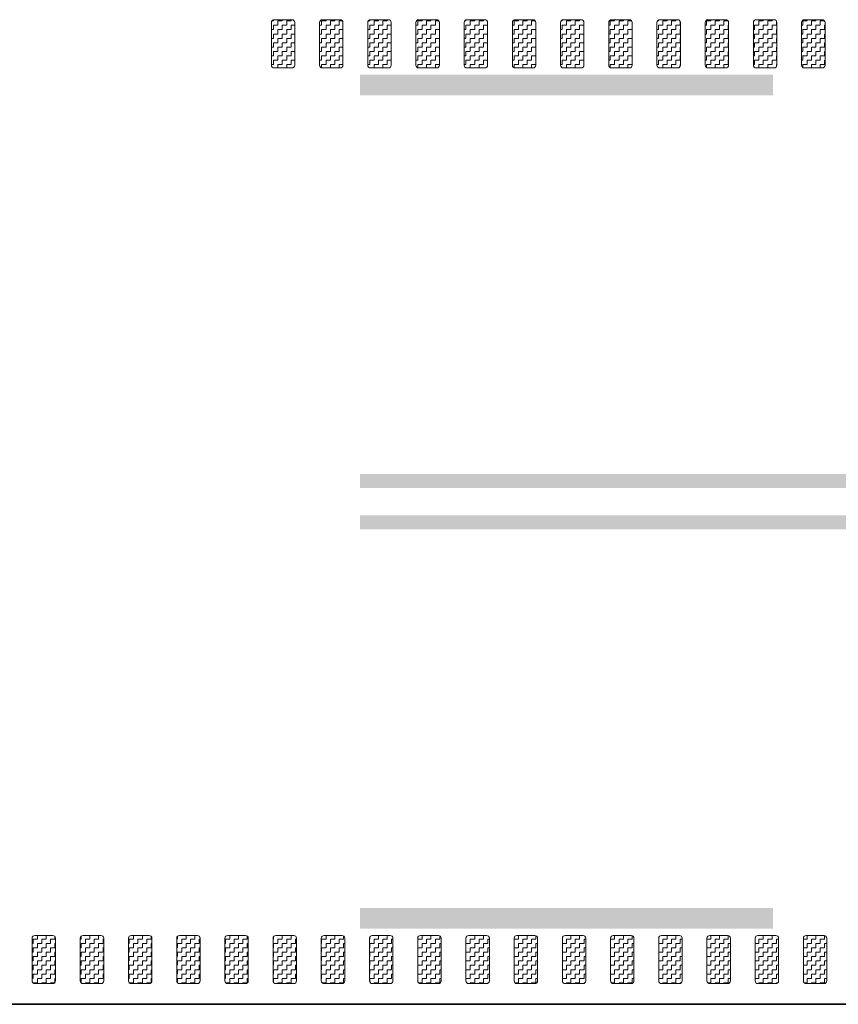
# Model space of a CAD drawing. Header units: metres. Extents: x -699 to 2316, y -1199 to 781.
# Tile 393 of 593: x 841.34 to 847.29, y -289.81 to -282.66. Entities that reach past the tile are written whole.
import ezdxf

# ---------------------------------------------------------------- set-up
doc = ezdxf.new("R2010")
doc.units = ezdxf.units.M
doc.linetypes.add('VW-3-3_STREEP', pattern=[6, 3, -3])
doc.linetypes.add('VW-9-3_STREEP', pattern=[12, 9, -3])
for name, color, linetype, lineweight in [('N-WA-VW-MARKERING_DYNAMISCH-G', 7, 'Continuous', 35), ('N-WE-VH-KANTVERHARDING-G', 210, 'Continuous', 35), ('N-WE-VW-MARKERING_LANGS_STREEP_33-G', 7, 'VW-3-3_STREEP', 13), ('N-WE-VW-MARKERING_LANGS_STREEP_93-G', 7, 'VW-9-3_STREEP', 13)]:
    doc.layers.add(name, color=color, linetype=linetype, lineweight=lineweight)
pattern_1 = [(180, (0, 0), (-0.03175, -0.03175), [0.03175, -0.03175]), (270, (-0.03175, 0), (0.03175, -0.03175), [0.03175, -0.03175])]

msp = doc.modelspace()

# ---------------------------------------------------------------- hatches: boundary and pattern name
at = {"layer": 'N-WA-VW-MARKERING_DYNAMISCH-G', "lineweight": 9}
h = msp.add_hatch(dxfattribs=at)
h.set_pattern_fill('ZIGZAG', color=8, scale=0.01, angle=180, style=0)
h.set_pattern_definition(pattern_1)
edge = h.paths.add_edge_path()
edge.add_line((843.1888, -282.6615), (843.3188, -282.6615))
edge.add_arc((843.3188, -282.6815), 0.02, 0, 90, ccw=False)
edge.add_line((843.3388, -282.6815), (843.3388, -282.9915))
edge.add_arc((843.3188, -282.9915), 0.02, 270, 360, ccw=False)
edge.add_line((843.3188, -283.0115), (843.1888, -283.0115))
edge.add_arc((843.1888, -282.9915), 0.02, 180, 270, ccw=False)
edge.add_line((843.1688, -282.9915), (843.1688, -282.6815))
edge.add_arc((843.1888, -282.6815), 0.02, 90, 180, ccw=False)
h = msp.add_hatch(dxfattribs=at)
h.set_pattern_fill('ZIGZAG', color=8, scale=0.01, angle=180, style=0)
h.set_pattern_definition(pattern_1)
edge = h.paths.add_edge_path()
edge.add_line((843.5388, -282.6615), (843.6688, -282.6615))
edge.add_arc((843.6688, -282.6815), 0.02, 0, 90, ccw=False)
edge.add_line((843.6888, -282.6815), (843.6888, -282.9915))
edge.add_arc((843.6688, -282.9915), 0.02, 270, 360, ccw=False)
edge.add_line((843.6688, -283.0115), (843.5388, -283.0115))
edge.add_arc((843.5388, -282.9915), 0.02, 180, 270, ccw=False)
edge.add_line((843.5188, -282.9915), (843.5188, -282.6815))
edge.add_arc((843.5388, -282.6815), 0.02, 90, 180, ccw=False)
h = msp.add_hatch(dxfattribs=at)
h.set_pattern_fill('ZIGZAG', color=8, scale=0.01, angle=180, style=0)
h.set_pattern_definition(pattern_1)
edge = h.paths.add_edge_path()
edge.add_line((843.8888, -282.6615), (844.0188, -282.6615))
edge.add_arc((844.0188, -282.6815), 0.02, 0, 90, ccw=False)
edge.add_line((844.0388, -282.6815), (844.0388, -282.9915))
edge.add_arc((844.0188, -282.9915), 0.02, 270, 360, ccw=False)
edge.add_line((844.0188, -283.0115), (843.8888, -283.0115))
edge.add_arc((843.8888, -282.9915), 0.02, 180, 270, ccw=False)
edge.add_line((843.8688, -282.9915), (843.8688, -282.6815))
edge.add_arc((843.8888, -282.6815), 0.02, 90, 180, ccw=False)
h = msp.add_hatch(dxfattribs=at)
h.set_pattern_fill('ZIGZAG', color=8, scale=0.01, angle=180, style=0)
h.set_pattern_definition(pattern_1)
edge = h.paths.add_edge_path()
edge.add_line((844.2388, -282.6615), (844.3688, -282.6615))
edge.add_arc((844.3688, -282.6815), 0.02, 0, 90, ccw=False)
edge.add_line((844.3888, -282.6815), (844.3888, -282.9915))
edge.add_arc((844.3688, -282.9915), 0.02, 270, 360, ccw=False)
edge.add_line((844.3688, -283.0115), (844.2388, -283.0115))
edge.add_arc((844.2388, -282.9915), 0.02, 180, 270, ccw=False)
edge.add_line((844.2188, -282.9915), (844.2188, -282.6815))
edge.add_arc((844.2388, -282.6815), 0.02, 90, 180, ccw=False)
h = msp.add_hatch(dxfattribs=at)
h.set_pattern_fill('ZIGZAG', color=8, scale=0.01, angle=180, style=0)
h.set_pattern_definition(pattern_1)
edge = h.paths.add_edge_path()
edge.add_line((844.5888, -282.6615), (844.7188, -282.6615))
edge.add_arc((844.7188, -282.6815), 0.02, 0, 90, ccw=False)
edge.add_line((844.7388, -282.6815), (844.7388, -282.9915))
edge.add_arc((844.7188, -282.9915), 0.02, 270, 360, ccw=False)
edge.add_line((844.7188, -283.0115), (844.5888, -283.0115))
edge.add_arc((844.5888, -282.9915), 0.02, 180, 270, ccw=False)
edge.add_line((844.5688, -282.9915), (844.5688, -282.6815))
edge.add_arc((844.5888, -282.6815), 0.02, 90, 180, ccw=False)
h = msp.add_hatch(dxfattribs=at)
h.set_pattern_fill('ZIGZAG', color=8, scale=0.01, angle=180, style=0)
h.set_pattern_definition(pattern_1)
edge = h.paths.add_edge_path()
edge.add_line((844.9388, -282.6615), (845.0688, -282.6615))
edge.add_arc((845.0688, -282.6815), 0.02, 0, 90, ccw=False)
edge.add_line((845.0888, -282.6815), (845.0888, -282.9915))
edge.add_arc((845.0688, -282.9915), 0.02, 270, 360, ccw=False)
edge.add_line((845.0688, -283.0115), (844.9388, -283.0115))
edge.add_arc((844.9388, -282.9915), 0.02, 180, 270, ccw=False)
edge.add_line((844.9188, -282.9915), (844.9188, -282.6815))
edge.add_arc((844.9388, -282.6815), 0.02, 90, 180, ccw=False)
h = msp.add_hatch(dxfattribs=at)
h.set_pattern_fill('ZIGZAG', color=8, scale=0.01, angle=180, style=0)
h.set_pattern_definition(pattern_1)
edge = h.paths.add_edge_path()
edge.add_line((845.2888, -282.6615), (845.4188, -282.6615))
edge.add_arc((845.4188, -282.6815), 0.02, 0, 90, ccw=False)
edge.add_line((845.4388, -282.6815), (845.4388, -282.9915))
edge.add_arc((845.4188, -282.9915), 0.02, 270, 360, ccw=False)
edge.add_line((845.4188, -283.0115), (845.2888, -283.0115))
edge.add_arc((845.2888, -282.9915), 0.02, 180, 270, ccw=False)
edge.add_line((845.2688, -282.9915), (845.2688, -282.6815))
edge.add_arc((845.2888, -282.6815), 0.02, 90, 180, ccw=False)
h = msp.add_hatch(dxfattribs=at)
h.set_pattern_fill('ZIGZAG', color=8, scale=0.01, angle=180, style=0)
h.set_pattern_definition(pattern_1)
edge = h.paths.add_edge_path()
edge.add_line((845.6388, -282.6615), (845.7688, -282.6615))
edge.add_arc((845.7688, -282.6815), 0.02, 0, 90, ccw=False)
edge.add_line((845.7888, -282.6815), (845.7888, -282.9915))
edge.add_arc((845.7688, -282.9915), 0.02, 270, 360, ccw=False)
edge.add_line((845.7688, -283.0115), (845.6388, -283.0115))
edge.add_arc((845.6388, -282.9915), 0.02, 180, 270, ccw=False)
edge.add_line((845.6188, -282.9915), (845.6188, -282.6815))
edge.add_arc((845.6388, -282.6815), 0.02, 90, 180, ccw=False)
h = msp.add_hatch(dxfattribs=at)
h.set_pattern_fill('ZIGZAG', color=8, scale=0.01, angle=180, style=0)
h.set_pattern_definition(pattern_1)
edge = h.paths.add_edge_path()
edge.add_line((845.9888, -282.6615), (846.1188, -282.6615))
edge.add_arc((846.1188, -282.6815), 0.02, 0, 90, ccw=False)
edge.add_line((846.1388, -282.6815), (846.1388, -282.9915))
edge.add_arc((846.1188, -282.9915), 0.02, 270, 360, ccw=False)
edge.add_line((846.1188, -283.0115), (845.9888, -283.0115))
edge.add_arc((845.9888, -282.9915), 0.02, 180, 270, ccw=False)
edge.add_line((845.9688, -282.9915), (845.9688, -282.6815))
edge.add_arc((845.9888, -282.6815), 0.02, 90, 180, ccw=False)
h = msp.add_hatch(dxfattribs=at)
h.set_pattern_fill('ZIGZAG', color=8, scale=0.01, angle=180, style=0)
h.set_pattern_definition(pattern_1)
edge = h.paths.add_edge_path()
edge.add_line((846.3388, -282.6615), (846.4688, -282.6615))
edge.add_arc((846.4688, -282.6815), 0.02, 0, 90, ccw=False)
edge.add_line((846.4888, -282.6815), (846.4888, -282.9915))
edge.add_arc((846.4688, -282.9915), 0.02, 270, 360, ccw=False)
edge.add_line((846.4688, -283.0115), (846.3388, -283.0115))
edge.add_arc((846.3388, -282.9915), 0.02, 180, 270, ccw=False)
edge.add_line((846.3188, -282.9915), (846.3188, -282.6815))
edge.add_arc((846.3388, -282.6815), 0.02, 90, 180, ccw=False)
h = msp.add_hatch(dxfattribs=at)
h.set_pattern_fill('ZIGZAG', color=8, scale=0.01, angle=180, style=0)
h.set_pattern_definition(pattern_1)
edge = h.paths.add_edge_path()
edge.add_line((846.6888, -282.6615), (846.8188, -282.6615))
edge.add_arc((846.8188, -282.6815), 0.02, 0, 90, ccw=False)
edge.add_line((846.8388, -282.6815), (846.8388, -282.9915))
edge.add_arc((846.8188, -282.9915), 0.02, 270, 360, ccw=False)
edge.add_line((846.8188, -283.0115), (846.6888, -283.0115))
edge.add_arc((846.6888, -282.9915), 0.02, 180, 270, ccw=False)
edge.add_line((846.6688, -282.9915), (846.6688, -282.6815))
edge.add_arc((846.6888, -282.6815), 0.02, 90, 180, ccw=False)
h = msp.add_hatch(dxfattribs=at)
h.set_pattern_fill('ZIGZAG', color=8, scale=0.01, angle=180, style=0)
h.set_pattern_definition(pattern_1)
edge = h.paths.add_edge_path()
edge.add_line((847.0388, -282.6615), (847.1688, -282.6615))
edge.add_arc((847.1688, -282.6815), 0.02, 0, 90, ccw=False)
edge.add_line((847.1888, -282.6815), (847.1888, -282.9915))
edge.add_arc((847.1688, -282.9915), 0.02, 270, 360, ccw=False)
edge.add_line((847.1688, -283.0115), (847.0388, -283.0115))
edge.add_arc((847.0388, -282.9915), 0.02, 180, 270, ccw=False)
edge.add_line((847.0188, -282.9915), (847.0188, -282.6815))
edge.add_arc((847.0388, -282.6815), 0.02, 90, 180, ccw=False)
h = msp.add_hatch(dxfattribs=at)
h.set_pattern_fill('ZIGZAG', color=8, scale=0.01, angle=180, style=0)
h.set_pattern_definition(pattern_1)
edge = h.paths.add_edge_path()
edge.add_line((841.4517, -289.3115), (841.5817, -289.3115))
edge.add_arc((841.5817, -289.3315), 0.02, 0, 90, ccw=False)
edge.add_line((841.6017, -289.3315), (841.6017, -289.6415))
edge.add_arc((841.5817, -289.6415), 0.02, 270, 360, ccw=False)
edge.add_line((841.5817, -289.6615), (841.4517, -289.6615))
edge.add_arc((841.4517, -289.6415), 0.02, 180, 270, ccw=False)
edge.add_line((841.4317, -289.6415), (841.4317, -289.3315))
edge.add_arc((841.4517, -289.3315), 0.02, 90, 180, ccw=False)
h = msp.add_hatch(dxfattribs=at)
h.set_pattern_fill('ZIGZAG', color=8, scale=0.01, angle=180, style=0)
h.set_pattern_definition(pattern_1)
edge = h.paths.add_edge_path()
edge.add_line((841.8017, -289.3115), (841.9317, -289.3115))
edge.add_arc((841.9317, -289.3315), 0.02, 0, 90, ccw=False)
edge.add_line((841.9517, -289.3315), (841.9517, -289.6415))
edge.add_arc((841.9317, -289.6415), 0.02, 270, 360, ccw=False)
edge.add_line((841.9317, -289.6615), (841.8017, -289.6615))
edge.add_arc((841.8017, -289.6415), 0.02, 180, 270, ccw=False)
edge.add_line((841.7817, -289.6415), (841.7817, -289.3315))
edge.add_arc((841.8017, -289.3315), 0.02, 90, 180, ccw=False)
h = msp.add_hatch(dxfattribs=at)
h.set_pattern_fill('ZIGZAG', color=8, scale=0.01, angle=180, style=0)
h.set_pattern_definition(pattern_1)
edge = h.paths.add_edge_path()
edge.add_line((842.1517, -289.3115), (842.2817, -289.3115))
edge.add_arc((842.2817, -289.3315), 0.02, 0, 90, ccw=False)
edge.add_line((842.3017, -289.3315), (842.3017, -289.6415))
edge.add_arc((842.2817, -289.6415), 0.02, 270, 360, ccw=False)
edge.add_line((842.2817, -289.6615), (842.1517, -289.6615))
edge.add_arc((842.1517, -289.6415), 0.02, 180, 270, ccw=False)
edge.add_line((842.1317, -289.6415), (842.1317, -289.3315))
edge.add_arc((842.1517, -289.3315), 0.02, 90, 180, ccw=False)
h = msp.add_hatch(dxfattribs=at)
h.set_pattern_fill('ZIGZAG', color=8, scale=0.01, angle=180, style=0)
h.set_pattern_definition(pattern_1)
edge = h.paths.add_edge_path()
edge.add_line((842.5017, -289.3115), (842.6317, -289.3115))
edge.add_arc((842.6317, -289.3315), 0.02, 0, 90, ccw=False)
edge.add_line((842.6517, -289.3315), (842.6517, -289.6415))
edge.add_arc((842.6317, -289.6415), 0.02, 270, 360, ccw=False)
edge.add_line((842.6317, -289.6615), (842.5017, -289.6615))
edge.add_arc((842.5017, -289.6415), 0.02, 180, 270, ccw=False)
edge.add_line((842.4817, -289.6415), (842.4817, -289.3315))
edge.add_arc((842.5017, -289.3315), 0.02, 90, 180, ccw=False)
h = msp.add_hatch(dxfattribs=at)
h.set_pattern_fill('ZIGZAG', color=8, scale=0.01, angle=180, style=0)
h.set_pattern_definition(pattern_1)
edge = h.paths.add_edge_path()
edge.add_line((842.8517, -289.3115), (842.9817, -289.3115))
edge.add_arc((842.9817, -289.3315), 0.02, 0, 90, ccw=False)
edge.add_line((843.0017, -289.3315), (843.0017, -289.6415))
edge.add_arc((842.9817, -289.6415), 0.02, 270, 360, ccw=False)
edge.add_line((842.9817, -289.6615), (842.8517, -289.6615))
edge.add_arc((842.8517, -289.6415), 0.02, 180, 270, ccw=False)
edge.add_line((842.8317, -289.6415), (842.8317, -289.3315))
edge.add_arc((842.8517, -289.3315), 0.02, 90, 180, ccw=False)
h = msp.add_hatch(dxfattribs=at)
h.set_pattern_fill('ZIGZAG', color=8, scale=0.01, angle=180, style=0)
h.set_pattern_definition(pattern_1)
edge = h.paths.add_edge_path()
edge.add_line((843.2017, -289.3115), (843.3317, -289.3115))
edge.add_arc((843.3317, -289.3315), 0.02, 0, 90, ccw=False)
edge.add_line((843.3517, -289.3315), (843.3517, -289.6415))
edge.add_arc((843.3317, -289.6415), 0.02, 270, 360, ccw=False)
edge.add_line((843.3317, -289.6615), (843.2017, -289.6615))
edge.add_arc((843.2017, -289.6415), 0.02, 180, 270, ccw=False)
edge.add_line((843.1817, -289.6415), (843.1817, -289.3315))
edge.add_arc((843.2017, -289.3315), 0.02, 90, 180, ccw=False)
h = msp.add_hatch(dxfattribs=at)
h.set_pattern_fill('ZIGZAG', color=8, scale=0.01, angle=180, style=0)
h.set_pattern_definition(pattern_1)
edge = h.paths.add_edge_path()
edge.add_line((843.5517, -289.3115), (843.6817, -289.3115))
edge.add_arc((843.6817, -289.3315), 0.02, 0, 90, ccw=False)
edge.add_line((843.7017, -289.3315), (843.7017, -289.6415))
edge.add_arc((843.6817, -289.6415), 0.02, 270, 360, ccw=False)
edge.add_line((843.6817, -289.6615), (843.5517, -289.6615))
edge.add_arc((843.5517, -289.6415), 0.02, 180, 270, ccw=False)
edge.add_line((843.5317, -289.6415), (843.5317, -289.3315))
edge.add_arc((843.5517, -289.3315), 0.02, 90, 180, ccw=False)
h = msp.add_hatch(dxfattribs=at)
h.set_pattern_fill('ZIGZAG', color=8, scale=0.01, angle=180, style=0)
h.set_pattern_definition(pattern_1)
edge = h.paths.add_edge_path()
edge.add_line((843.9017, -289.3115), (844.0317, -289.3115))
edge.add_arc((844.0317, -289.3315), 0.02, 0, 90, ccw=False)
edge.add_line((844.0517, -289.3315), (844.0517, -289.6415))
edge.add_arc((844.0317, -289.6415), 0.02, 270, 360, ccw=False)
edge.add_line((844.0317, -289.6615), (843.9017, -289.6615))
edge.add_arc((843.9017, -289.6415), 0.02, 180, 270, ccw=False)
edge.add_line((843.8817, -289.6415), (843.8817, -289.3315))
edge.add_arc((843.9017, -289.3315), 0.02, 90, 180, ccw=False)
h = msp.add_hatch(dxfattribs=at)
h.set_pattern_fill('ZIGZAG', color=8, scale=0.01, angle=180, style=0)
h.set_pattern_definition(pattern_1)
edge = h.paths.add_edge_path()
edge.add_line((844.2517, -289.3115), (844.3817, -289.3115))
edge.add_arc((844.3817, -289.3315), 0.02, 0, 90, ccw=False)
edge.add_line((844.4017, -289.3315), (844.4017, -289.6415))
edge.add_arc((844.3817, -289.6415), 0.02, 270, 360, ccw=False)
edge.add_line((844.3817, -289.6615), (844.2517, -289.6615))
edge.add_arc((844.2517, -289.6415), 0.02, 180, 270, ccw=False)
edge.add_line((844.2317, -289.6415), (844.2317, -289.3315))
edge.add_arc((844.2517, -289.3315), 0.02, 90, 180, ccw=False)
h = msp.add_hatch(dxfattribs=at)
h.set_pattern_fill('ZIGZAG', color=8, scale=0.01, angle=180, style=0)
h.set_pattern_definition(pattern_1)
edge = h.paths.add_edge_path()
edge.add_line((844.6017, -289.3115), (844.7317, -289.3115))
edge.add_arc((844.7317, -289.3315), 0.02, 0, 90, ccw=False)
edge.add_line((844.7517, -289.3315), (844.7517, -289.6415))
edge.add_arc((844.7317, -289.6415), 0.02, 270, 360, ccw=False)
edge.add_line((844.7317, -289.6615), (844.6017, -289.6615))
edge.add_arc((844.6017, -289.6415), 0.02, 180, 270, ccw=False)
edge.add_line((844.5817, -289.6415), (844.5817, -289.3315))
edge.add_arc((844.6017, -289.3315), 0.02, 90, 180, ccw=False)
h = msp.add_hatch(dxfattribs=at)
h.set_pattern_fill('ZIGZAG', color=8, scale=0.01, angle=180, style=0)
h.set_pattern_definition(pattern_1)
edge = h.paths.add_edge_path()
edge.add_line((844.9517, -289.3115), (845.0817, -289.3115))
edge.add_arc((845.0817, -289.3315), 0.02, 0, 90, ccw=False)
edge.add_line((845.1017, -289.3315), (845.1017, -289.6415))
edge.add_arc((845.0817, -289.6415), 0.02, 270, 360, ccw=False)
edge.add_line((845.0817, -289.6615), (844.9517, -289.6615))
edge.add_arc((844.9517, -289.6415), 0.02, 180, 270, ccw=False)
edge.add_line((844.9317, -289.6415), (844.9317, -289.3315))
edge.add_arc((844.9517, -289.3315), 0.02, 90, 180, ccw=False)
h = msp.add_hatch(dxfattribs=at)
h.set_pattern_fill('ZIGZAG', color=8, scale=0.01, angle=180, style=0)
h.set_pattern_definition(pattern_1)
edge = h.paths.add_edge_path()
edge.add_line((845.3017, -289.3115), (845.4317, -289.3115))
edge.add_arc((845.4317, -289.3315), 0.02, 0, 90, ccw=False)
edge.add_line((845.4517, -289.3315), (845.4517, -289.6415))
edge.add_arc((845.4317, -289.6415), 0.02, 270, 360, ccw=False)
edge.add_line((845.4317, -289.6615), (845.3017, -289.6615))
edge.add_arc((845.3017, -289.6415), 0.02, 180, 270, ccw=False)
edge.add_line((845.2817, -289.6415), (845.2817, -289.3315))
edge.add_arc((845.3017, -289.3315), 0.02, 90, 180, ccw=False)
h = msp.add_hatch(dxfattribs=at)
h.set_pattern_fill('ZIGZAG', color=8, scale=0.01, angle=180, style=0)
h.set_pattern_definition(pattern_1)
edge = h.paths.add_edge_path()
edge.add_line((845.6517, -289.3115), (845.7817, -289.3115))
edge.add_arc((845.7817, -289.3315), 0.02, 0, 90, ccw=False)
edge.add_line((845.8017, -289.3315), (845.8017, -289.6415))
edge.add_arc((845.7817, -289.6415), 0.02, 270, 360, ccw=False)
edge.add_line((845.7817, -289.6615), (845.6517, -289.6615))
edge.add_arc((845.6517, -289.6415), 0.02, 180, 270, ccw=False)
edge.add_line((845.6317, -289.6415), (845.6317, -289.3315))
edge.add_arc((845.6517, -289.3315), 0.02, 90, 180, ccw=False)
h = msp.add_hatch(dxfattribs=at)
h.set_pattern_fill('ZIGZAG', color=8, scale=0.01, angle=180, style=0)
h.set_pattern_definition(pattern_1)
edge = h.paths.add_edge_path()
edge.add_line((846.0017, -289.3115), (846.1317, -289.3115))
edge.add_arc((846.1317, -289.3315), 0.02, 0, 90, ccw=False)
edge.add_line((846.1517, -289.3315), (846.1517, -289.6415))
edge.add_arc((846.1317, -289.6415), 0.02, 270, 360, ccw=False)
edge.add_line((846.1317, -289.6615), (846.0017, -289.6615))
edge.add_arc((846.0017, -289.6415), 0.02, 180, 270, ccw=False)
edge.add_line((845.9817, -289.6415), (845.9817, -289.3315))
edge.add_arc((846.0017, -289.3315), 0.02, 90, 180, ccw=False)
h = msp.add_hatch(dxfattribs=at)
h.set_pattern_fill('ZIGZAG', color=8, scale=0.01, angle=180, style=0)
h.set_pattern_definition(pattern_1)
edge = h.paths.add_edge_path()
edge.add_line((846.3517, -289.3115), (846.4817, -289.3115))
edge.add_arc((846.4817, -289.3315), 0.02, 0, 90, ccw=False)
edge.add_line((846.5017, -289.3315), (846.5017, -289.6415))
edge.add_arc((846.4817, -289.6415), 0.02, 270, 360, ccw=False)
edge.add_line((846.4817, -289.6615), (846.3517, -289.6615))
edge.add_arc((846.3517, -289.6415), 0.02, 180, 270, ccw=False)
edge.add_line((846.3317, -289.6415), (846.3317, -289.3315))
edge.add_arc((846.3517, -289.3315), 0.02, 90, 180, ccw=False)
h = msp.add_hatch(dxfattribs=at)
h.set_pattern_fill('ZIGZAG', color=8, scale=0.01, angle=180, style=0)
h.set_pattern_definition(pattern_1)
edge = h.paths.add_edge_path()
edge.add_line((846.7017, -289.3115), (846.8317, -289.3115))
edge.add_arc((846.8317, -289.3315), 0.02, 0, 90, ccw=False)
edge.add_line((846.8517, -289.3315), (846.8517, -289.6415))
edge.add_arc((846.8317, -289.6415), 0.02, 270, 360, ccw=False)
edge.add_line((846.8317, -289.6615), (846.7017, -289.6615))
edge.add_arc((846.7017, -289.6415), 0.02, 180, 270, ccw=False)
edge.add_line((846.6817, -289.6415), (846.6817, -289.3315))
edge.add_arc((846.7017, -289.3315), 0.02, 90, 180, ccw=False)
h = msp.add_hatch(dxfattribs=at)
h.set_pattern_fill('ZIGZAG', color=8, scale=0.01, angle=180, style=0)
h.set_pattern_definition(pattern_1)
edge = h.paths.add_edge_path()
edge.add_line((847.0517, -289.3115), (847.1817, -289.3115))
edge.add_arc((847.1817, -289.3315), 0.02, 0, 90, ccw=False)
edge.add_line((847.2017, -289.3315), (847.2017, -289.6415))
edge.add_arc((847.1817, -289.6415), 0.02, 270, 360, ccw=False)
edge.add_line((847.1817, -289.6615), (847.0517, -289.6615))
edge.add_arc((847.0517, -289.6415), 0.02, 180, 270, ccw=False)
edge.add_line((847.0317, -289.6415), (847.0317, -289.3315))
edge.add_arc((847.0517, -289.3315), 0.02, 90, 180, ccw=False)

# ---------------------------------------------------------------- linework, layer by layer
at = {"layer": 'N-WA-VW-MARKERING_DYNAMISCH-G', "color": 8, "lineweight": 9}
for points in [[(843.1888, -282.6615), (843.3188, -282.6615, -0.414214), (843.3388, -282.6815), (843.3388, -282.9915, -0.414214), (843.3188, -283.0115), (843.1888, -283.0115, -0.414214), (843.1688, -282.9915), (843.1688, -282.6815, -0.414214)], [(843.5388, -282.6615), (843.6688, -282.6615, -0.414214), (843.6888, -282.6815), (843.6888, -282.9915, -0.414214), (843.6688, -283.0115), (843.5388, -283.0115, -0.414214), (843.5188, -282.9915), (843.5188, -282.6815, -0.414214)], [(843.8888, -282.6615), (844.0188, -282.6615, -0.414214), (844.0388, -282.6815), (844.0388, -282.9915, -0.414214), (844.0188, -283.0115), (843.8888, -283.0115, -0.414214), (843.8688, -282.9915), (843.8688, -282.6815, -0.414214)], [(844.2388, -282.6615), (844.3688, -282.6615, -0.414214), (844.3888, -282.6815), (844.3888, -282.9915, -0.414214), (844.3688, -283.0115), (844.2388, -283.0115, -0.414214), (844.2188, -282.9915), (844.2188, -282.6815, -0.414214)], [(844.5888, -282.6615), (844.7188, -282.6615, -0.414214), (844.7388, -282.6815), (844.7388, -282.9915, -0.414214), (844.7188, -283.0115), (844.5888, -283.0115, -0.414214), (844.5688, -282.9915), (844.5688, -282.6815, -0.414214)], [(844.9388, -282.6615), (845.0688, -282.6615, -0.414214), (845.0888, -282.6815), (845.0888, -282.9915, -0.414214), (845.0688, -283.0115), (844.9388, -283.0115, -0.414214), (844.9188, -282.9915), (844.9188, -282.6815, -0.414214)], [(845.2888, -282.6615), (845.4188, -282.6615, -0.414214), (845.4388, -282.6815), (845.4388, -282.9915, -0.414214), (845.4188, -283.0115), (845.2888, -283.0115, -0.414214), (845.2688, -282.9915), (845.2688, -282.6815, -0.414214)], [(845.6388, -282.6615), (845.7688, -282.6615, -0.414214), (845.7888, -282.6815), (845.7888, -282.9915, -0.414214), (845.7688, -283.0115), (845.6388, -283.0115, -0.414214), (845.6188, -282.9915), (845.6188, -282.6815, -0.414214)], [(845.9888, -282.6615), (846.1188, -282.6615, -0.414214), (846.1388, -282.6815), (846.1388, -282.9915, -0.414214), (846.1188, -283.0115), (845.9888, -283.0115, -0.414214), (845.9688, -282.9915), (845.9688, -282.6815, -0.414214)], [(846.3388, -282.6615), (846.4688, -282.6615, -0.414214), (846.4888, -282.6815), (846.4888, -282.9915, -0.414214), (846.4688, -283.0115), (846.3388, -283.0115, -0.414214), (846.3188, -282.9915), (846.3188, -282.6815, -0.414214)], [(846.6888, -282.6615), (846.8188, -282.6615, -0.414214), (846.8388, -282.6815), (846.8388, -282.9915, -0.414214), (846.8188, -283.0115), (846.6888, -283.0115, -0.414214), (846.6688, -282.9915), (846.6688, -282.6815, -0.414214)], [(847.0388, -282.6615), (847.1688, -282.6615, -0.414214), (847.1888, -282.6815), (847.1888, -282.9915, -0.414214), (847.1688, -283.0115), (847.0388, -283.0115, -0.414214), (847.0188, -282.9915), (847.0188, -282.6815, -0.414214)], [(841.4517, -289.3115), (841.5817, -289.3115, -0.414214), (841.6017, -289.3315), (841.6017, -289.6415, -0.414214), (841.5817, -289.6615), (841.4517, -289.6615, -0.414214), (841.4317, -289.6415), (841.4317, -289.3315, -0.414214)], [(841.8017, -289.3115), (841.9317, -289.3115, -0.414214), (841.9517, -289.3315), (841.9517, -289.6415, -0.414214), (841.9317, -289.6615), (841.8017, -289.6615, -0.414214), (841.7817, -289.6415), (841.7817, -289.3315, -0.414214)], [(842.1517, -289.3115), (842.2817, -289.3115, -0.414214), (842.3017, -289.3315), (842.3017, -289.6415, -0.414214), (842.2817, -289.6615), (842.1517, -289.6615, -0.414214), (842.1317, -289.6415), (842.1317, -289.3315, -0.414214)], [(842.5017, -289.3115), (842.6317, -289.3115, -0.414214), (842.6517, -289.3315), (842.6517, -289.6415, -0.414214), (842.6317, -289.6615), (842.5017, -289.6615, -0.414214), (842.4817, -289.6415), (842.4817, -289.3315, -0.414214)], [(842.8517, -289.3115), (842.9817, -289.3115, -0.414214), (843.0017, -289.3315), (843.0017, -289.6415, -0.414214), (842.9817, -289.6615), (842.8517, -289.6615, -0.414214), (842.8317, -289.6415), (842.8317, -289.3315, -0.414214)], [(843.2017, -289.3115), (843.3317, -289.3115, -0.414214), (843.3517, -289.3315), (843.3517, -289.6415, -0.414214), (843.3317, -289.6615), (843.2017, -289.6615, -0.414214), (843.1817, -289.6415), (843.1817, -289.3315, -0.414214)], [(843.5517, -289.3115), (843.6817, -289.3115, -0.414214), (843.7017, -289.3315), (843.7017, -289.6415, -0.414214), (843.6817, -289.6615), (843.5517, -289.6615, -0.414214), (843.5317, -289.6415), (843.5317, -289.3315, -0.414214)], [(843.9017, -289.3115), (844.0317, -289.3115, -0.414214), (844.0517, -289.3315), (844.0517, -289.6415, -0.414214), (844.0317, -289.6615), (843.9017, -289.6615, -0.414214), (843.8817, -289.6415), (843.8817, -289.3315, -0.414214)], [(844.2517, -289.3115), (844.3817, -289.3115, -0.414214), (844.4017, -289.3315), (844.4017, -289.6415, -0.414214), (844.3817, -289.6615), (844.2517, -289.6615, -0.414214), (844.2317, -289.6415), (844.2317, -289.3315, -0.414214)], [(844.6017, -289.3115), (844.7317, -289.3115, -0.414214), (844.7517, -289.3315), (844.7517, -289.6415, -0.414214), (844.7317, -289.6615), (844.6017, -289.6615, -0.414214), (844.5817, -289.6415), (844.5817, -289.3315, -0.414214)], [(844.9517, -289.3115), (845.0817, -289.3115, -0.414214), (845.1017, -289.3315), (845.1017, -289.6415, -0.414214), (845.0817, -289.6615), (844.9517, -289.6615, -0.414214), (844.9317, -289.6415), (844.9317, -289.3315, -0.414214)], [(845.3017, -289.3115), (845.4317, -289.3115, -0.414214), (845.4517, -289.3315), (845.4517, -289.6415, -0.414214), (845.4317, -289.6615), (845.3017, -289.6615, -0.414214), (845.2817, -289.6415), (845.2817, -289.3315, -0.414214)], [(845.6517, -289.3115), (845.7817, -289.3115, -0.414214), (845.8017, -289.3315), (845.8017, -289.6415, -0.414214), (845.7817, -289.6615), (845.6517, -289.6615, -0.414214), (845.6317, -289.6415), (845.6317, -289.3315, -0.414214)], [(846.0017, -289.3115), (846.1317, -289.3115, -0.414214), (846.1517, -289.3315), (846.1517, -289.6415, -0.414214), (846.1317, -289.6615), (846.0017, -289.6615, -0.414214), (845.9817, -289.6415), (845.9817, -289.3315, -0.414214)], [(846.3517, -289.3115), (846.4817, -289.3115, -0.414214), (846.5017, -289.3315), (846.5017, -289.6415, -0.414214), (846.4817, -289.6615), (846.3517, -289.6615, -0.414214), (846.3317, -289.6415), (846.3317, -289.3315, -0.414214)], [(846.7017, -289.3115), (846.8317, -289.3115, -0.414214), (846.8517, -289.3315), (846.8517, -289.6415, -0.414214), (846.8317, -289.6615), (846.7017, -289.6615, -0.414214), (846.6817, -289.6415), (846.6817, -289.3315, -0.414214)], [(847.0517, -289.3115), (847.1817, -289.3115, -0.414214), (847.2017, -289.3315), (847.2017, -289.6415, -0.414214), (847.1817, -289.6615), (847.0517, -289.6615, -0.414214), (847.0317, -289.6415), (847.0317, -289.3315, -0.414214)]]:
    msp.add_lwpolyline(points, format="xyb", close=True, dxfattribs=at)
at = {"layer": 'N-WE-VH-KANTVERHARDING-G'}
msp.add_line((758.069, -289.8115), (853.2321, -289.8115), dxfattribs=at)
at = {"layer": 'N-WE-VW-MARKERING_LANGS_STREEP_33-G', "color": 253, "linetype": 'Continuous'}
for points in [[(843.8116, -283.0615), (846.8116, -283.0615), (843.8116, -283.2115), (846.8116, -283.2115)], [(843.8116, -289.2615), (846.8116, -289.2615), (843.8116, -289.1115), (846.8116, -289.1115)]]:
    msp.add_solid(points, dxfattribs=at)
at = {"layer": 'N-WE-VW-MARKERING_LANGS_STREEP_93-G', "color": 253, "linetype": 'Continuous'}
for points in [[(843.8116, -285.9615), (852.8116, -285.9615), (843.8116, -286.0615), (852.8116, -286.0615)], [(843.8116, -286.3615), (852.8116, -286.3615), (843.8116, -286.2615), (852.8116, -286.2615)]]:
    msp.add_solid(points, dxfattribs=at)

doc.saveas('drawing.dxf')
